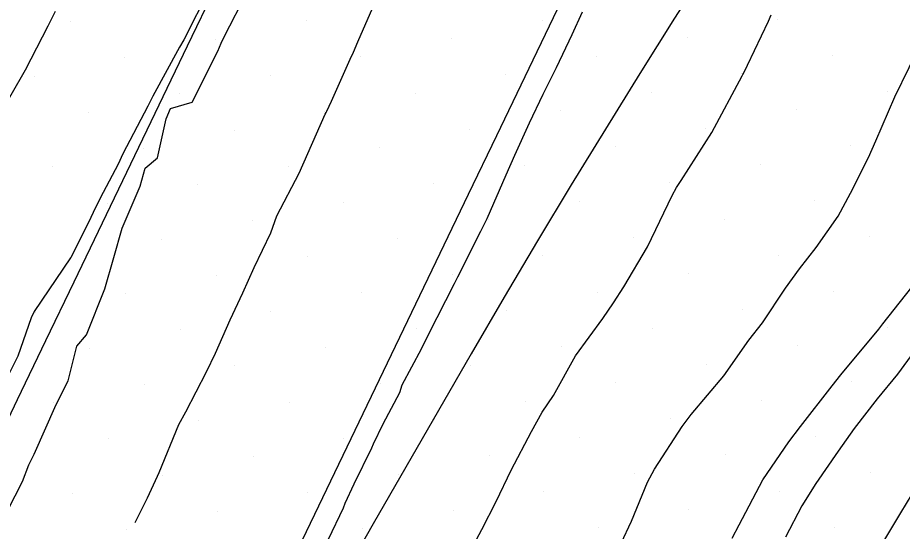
# Model space of a CAD drawing. Extents: x 2354170 to 2357230, y 866100 to 868290.
# Drawn here: x 2355369.7 to 2355403.51, y 866346.14 to 866365.76 of the extents above; entities that cross this region are included whole.
import ezdxf

# ---------------------------------------------------------------- set-up
doc = ezdxf.new("R2010")
doc.units = 0
for name, color, linetype in [('Default', 7, 'Continuous'), ('DTM Contours Minor', 7, 'Continuous'), ('Exist DTM Breakline', 7, 'Continuous'), ('Exist DTM Scan Elevation Point', 7, 'Continuous')]:
    doc.layers.add(name, color=color, linetype=linetype)

msp = doc.modelspace()

# ---------------------------------------------------------------- linework, layer by layer
at = {"layer": 'Default'}
for points in [[(2355369.04, 866346.393), (2355369.879, 866348.045), (2355370.13, 866348.67), (2355370.332, 866349.089), (2355371.169, 866350.98), (2355371.632, 866351.889), (2355371.963, 866353.214), (2355372.333, 866353.641), (2355373.032, 866355.4), (2355373.377, 866356.603), (2355373.692, 866357.719), (2355374.377, 866359.327), (2355374.567, 866360.012), (2355375.043, 866360.408), (2355375.373, 866361.891), (2355375.544, 866362.287), (2355376.368, 866362.528), (2355377.356, 866364.482), (2355377.483, 866364.789), (2355377.583, 866364.998), (2355378.479, 866366.77)], [(2355377.033, 866366.867), (2355376.052, 866364.912), (2355375.89, 866364.629), (2355374.869, 866362.762), (2355374.677, 866362.386), (2355373.719, 866360.555), (2355373.541, 866360.16), (2355372.848, 866358.862), (2355372.592, 866358.321), (2355372.409, 866357.934), (2355371.734, 866356.602), (2355371.724, 866356.589), (2355370.336, 866354.529), (2355370.222, 866354.29), (2355369.705, 866352.823), (2355369.265, 866351.931)], [(2355381.574, 866345.83), (2355382.148, 866347.028), (2355382.216, 866347.208), (2355382.567, 866347.955), (2355383.241, 866349.33), (2355383.295, 866349.476), (2355383.673, 866350.246), (2355384.302, 866351.435), (2355384.39, 866351.73), (2355385.138, 866353.106), (2355385.407, 866353.651), (2355386.392, 866355.603), (2355386.522, 866355.858), (2355387.406, 866357.609), (2355387.575, 866357.957), (2355387.643, 866358.093), (2355388.376, 866359.76), (2355388.706, 866360.503), (2355389.26, 866361.743), (2355389.781, 866362.839), (2355390.288, 866363.851), (2355390.894, 866365.114), (2355391.284, 866365.985)], [(2355386.753, 866344.917), (2355387.446, 866346.207), (2355387.991, 866347.273), (2355388.556, 866348.469), (2355389.335, 866349.954), (2355389.74, 866350.684), (2355390.18, 866351.327), (2355391.019, 866352.836), (2355392.064, 866354.27), (2355392.473, 866354.871), (2355392.871, 866355.483), (2355393.769, 866357.011), (2355394.716, 866358.967), (2355394.886, 866359.27), (2355395.058, 866359.537), (2355396.227, 866361.38), (2355397.393, 866363.538), (2355397.419, 866363.589), (2355397.439, 866363.63), (2355397.598, 866363.951), (2355398.396, 866365.629), (2355398.504, 866365.869)], [(2355392.762, 866345.687), (2355393.155, 866346.521), (2355393.777, 866348.013), (2355394.035, 866348.504), (2355395.099, 866350.136), (2355395.44, 866350.594), (2355396.69, 866352.081), (2355397.645, 866353.444), (2355398.167, 866354.101), (2355399.045, 866355.424), (2355399.58, 866356.164), (2355400.22, 866356.98), (2355401.06, 866358.183), (2355401.533, 866359.051), (2355402.217, 866360.415), (2355402.494, 866361.051), (2355403.23, 866362.742), (2355404.317, 866364.972)], [(2355404.087, 866353.183), (2355403.321, 866352.145), (2355402.552, 866351.2), (2355401.669, 866350.059), (2355401.053, 866349.195), (2355400.201, 866347.956), (2355399.675, 866347.109), (2355399.043, 866345.916)]]:
    msp.add_lwpolyline(points, dxfattribs=at)
at = {"layer": 'DTM Contours Minor'}
for points in [[(2355374.185, 866346.474), (2355374.667, 866347.415), (2355375.045, 866348.245), (2355375.104, 866348.377), (2355375.865, 866350.216), (2355376.131, 866350.695), (2355376.917, 866352.234), (2355377.266, 866352.942), (2355377.822, 866354.222), (2355378.306, 866355.251), (2355378.733, 866356.212), (2355379.372, 866357.543), (2355379.606, 866358.194), (2355380.453, 866359.826), (2355381.455, 866362.07), (2355381.487, 866362.139), (2355381.511, 866362.19), (2355381.7, 866362.576), (2355382.408, 866364.177), (2355382.53, 866364.447), (2355382.696, 866364.835), (2355383.541, 866366.776)], [(2355371.133, 866365.992), (2355370.851, 866365.431), (2355369.985, 866363.754), (2355368.874, 866361.839)], [(2355397.004, 866345.878), (2355397.277, 866346.388), (2355398.175, 866348.101), (2355399.175, 866349.551), (2355399.615, 866350.146), (2355400.832, 866351.692), (2355401.167, 866352.117), (2355402.614, 866353.859), (2355402.76, 866354.061), (2355404.31, 866356.009)]]:
    msp.add_lwpolyline(points, dxfattribs=at)
at = {"layer": 'Exist DTM Breakline'}
for points in [[(2355391.252, 866368.008), (2355390.164, 866365.758), (2355389.08, 866363.505), (2355387.997, 866361.252), (2355386.914, 866358.999), (2355385.831, 866356.745), (2355384.749, 866354.491), (2355383.668, 866352.237), (2355382.588, 866349.983), (2355381.507, 866347.728), (2355380.423, 866345.476), (2355379.338, 866343.223), (2355378.253, 866340.971), (2355377.168, 866338.719), (2355376.084, 866336.466), (2355375, 866334.213), (2355373.917, 866331.96), (2355372.833, 866329.707), (2355371.751, 866327.453), (2355370.67, 866325.199), (2355369.787, 866323.359)], [(2355396.157, 866367.85), (2355394.808, 866365.745), (2355393.478, 866363.628), (2355392.162, 866361.502), (2355390.858, 866359.369), (2355389.567, 866357.229), (2355388.29, 866355.079), (2355387.028, 866352.921), (2355385.778, 866350.756), (2355384.535, 866348.587), (2355383.293, 866346.417), (2355382.052, 866344.247), (2355380.815, 866342.075), (2355379.586, 866339.897), (2355378.369, 866337.714), (2355377.165, 866335.523), (2355375.977, 866333.323), (2355374.802, 866331.116), (2355373.637, 866328.904), (2355372.481, 866326.688), (2355371.33, 866324.468), (2355370.546, 866322.95)], [(2355355.613, 866321.876), (2355356.697, 866324.129), (2355357.781, 866326.382), (2355358.864, 866328.635), (2355359.948, 866330.887), (2355361.032, 866333.14), (2355362.115, 866335.393), (2355363.199, 866337.647), (2355364.281, 866339.9), (2355365.364, 866342.153), (2355366.447, 866344.407), (2355367.53, 866346.66), (2355368.613, 866348.913), (2355369.696, 866351.166), (2355370.778, 866353.42), (2355371.861, 866355.673), (2355372.944, 866357.926), (2355374.027, 866360.18), (2355375.11, 866362.433), (2355376.192, 866364.686), (2355377.275, 866366.94)], [(2355404.743, 866348.976), (2355403.436, 866346.845), (2355402.157, 866344.697), (2355400.878, 866342.55), (2355399.598, 866340.402), (2355398.319, 866338.254), (2355397.058, 866336.095), (2355395.798, 866333.936), (2355394.537, 866331.777), (2355393.277, 866329.618), (2355392.037, 866327.447), (2355390.796, 866325.277), (2355389.556, 866323.106), (2355388.316, 866320.935)]]:
    msp.add_lwpolyline(points, dxfattribs=at)
at = {"layer": 'Exist DTM Scan Elevation Point'}
for p, q in [((2355389.742, 866365.67), (2355389.742, 866365.67)), ((2355398.756, 866365.702), (2355398.756, 866365.702)), ((2355371.715, 866365.607), (2355371.715, 866365.607)), ((2355380.729, 866365.639), (2355380.729, 866365.639)), ((2355395.292, 866364.997), (2355395.292, 866364.997)), ((2355377.264, 866364.933), (2355377.264, 866364.933)), ((2355386.278, 866364.965), (2355386.278, 866364.965)), ((2355400.841, 866364.323), (2355400.841, 866364.323)), ((2355373.8, 866364.228), (2355373.8, 866364.228)), ((2355382.814, 866364.259), (2355382.814, 866364.259)), ((2355391.827, 866364.291), (2355391.827, 866364.291)), ((2355370.335, 866363.522), (2355370.335, 866363.522)), ((2355379.349, 866363.554), (2355379.349, 866363.554)), ((2355388.363, 866363.585), (2355388.363, 866363.585)), ((2355397.377, 866363.617), (2355397.377, 866363.617)), ((2355375.885, 866362.848), (2355375.885, 866362.848)), ((2355384.899, 866362.88), (2355384.899, 866362.88)), ((2355393.912, 866362.912), (2355393.912, 866362.912)), ((2355402.926, 866362.943), (2355402.926, 866362.943)), ((2355372.42, 866362.143), (2355372.42, 866362.143)), ((2355381.434, 866362.174), (2355381.434, 866362.174)), ((2355390.448, 866362.206), (2355390.448, 866362.206)), ((2355399.462, 866362.238), (2355399.462, 866362.238)), ((2355377.97, 866361.469), (2355377.97, 866361.469)), ((2355386.984, 866361.5), (2355386.984, 866361.5)), ((2355395.997, 866361.532), (2355395.997, 866361.532)), ((2355374.505, 866360.763), (2355374.505, 866360.763)), ((2355383.519, 866360.795), (2355383.519, 866360.795)), ((2355392.533, 866360.827), (2355392.533, 866360.827)), ((2355401.547, 866360.858), (2355401.547, 866360.858)), ((2355371.041, 866360.058), (2355371.041, 866360.058)), ((2355380.055, 866360.089), (2355380.055, 866360.089)), ((2355389.069, 866360.121), (2355389.069, 866360.121)), ((2355398.082, 866360.153), (2355398.082, 866360.153)), ((2355376.59, 866359.384), (2355376.59, 866359.384)), ((2355385.604, 866359.416), (2355385.604, 866359.416)), ((2355394.618, 866359.447), (2355394.618, 866359.447)), ((2355373.126, 866358.678), (2355373.126, 866358.678)), ((2355382.14, 866358.71), (2355382.14, 866358.71)), ((2355391.154, 866358.742), (2355391.154, 866358.742)), ((2355400.167, 866358.773), (2355400.167, 866358.773)), ((2355378.675, 866358.004), (2355378.675, 866358.004)), ((2355387.689, 866358.036), (2355387.689, 866358.036)), ((2355396.703, 866358.068), (2355396.703, 866358.068)), ((2355375.211, 866357.299), (2355375.211, 866357.299)), ((2355384.225, 866357.331), (2355384.225, 866357.331)), ((2355393.239, 866357.362), (2355393.239, 866357.362)), ((2355402.252, 866357.394), (2355402.252, 866357.394)), ((2355371.746, 866356.593), (2355371.746, 866356.593)), ((2355380.76, 866356.625), (2355380.76, 866356.625)), ((2355389.774, 866356.657), (2355389.774, 866356.657)), ((2355398.788, 866356.688), (2355398.788, 866356.688)), ((2355377.296, 866355.919), (2355377.296, 866355.919)), ((2355386.31, 866355.951), (2355386.31, 866355.951)), ((2355395.323, 866355.983), (2355395.323, 866355.983)), ((2355373.831, 866355.214), (2355373.831, 866355.214)), ((2355382.845, 866355.246), (2355382.845, 866355.246)), ((2355391.859, 866355.277), (2355391.859, 866355.277)), ((2355400.873, 866355.309), (2355400.873, 866355.309)), ((2355370.367, 866354.508), (2355370.367, 866354.508)), ((2355379.381, 866354.54), (2355379.381, 866354.54)), ((2355388.395, 866354.572), (2355388.395, 866354.572)), ((2355397.408, 866354.603), (2355397.408, 866354.603)), ((2355375.916, 866353.834), (2355375.916, 866353.834)), ((2355384.93, 866353.866), (2355384.93, 866353.866)), ((2355393.944, 866353.898), (2355393.944, 866353.898)), ((2355402.958, 866353.929), (2355402.958, 866353.929)), ((2355381.466, 866353.161), (2355381.466, 866353.161)), ((2355390.48, 866353.192), (2355390.48, 866353.192)), ((2355399.493, 866353.224), (2355399.493, 866353.224)), ((2355372.452, 866353.129), (2355372.452, 866353.129)), ((2355387.015, 866352.487), (2355387.015, 866352.487)), ((2355396.029, 866352.518), (2355396.029, 866352.518)), ((2355378.001, 866352.455), (2355378.001, 866352.455)), ((2355392.565, 866351.813), (2355392.565, 866351.813)), ((2355401.578, 866351.844), (2355401.578, 866351.844)), ((2355374.537, 866351.749), (2355374.537, 866351.749)), ((2355383.551, 866351.781), (2355383.551, 866351.781)), ((2355398.114, 866351.139), (2355398.114, 866351.139)), ((2355371.073, 866351.044), (2355371.073, 866351.044)), ((2355380.086, 866351.076), (2355380.086, 866351.076)), ((2355389.1, 866351.107), (2355389.1, 866351.107)), ((2355376.622, 866350.37), (2355376.622, 866350.37)), ((2355385.636, 866350.402), (2355385.636, 866350.402)), ((2355394.65, 866350.433), (2355394.65, 866350.433)), ((2355373.158, 866349.664), (2355373.158, 866349.664)), ((2355382.171, 866349.696), (2355382.171, 866349.696)), ((2355391.185, 866349.728), (2355391.185, 866349.728)), ((2355400.199, 866349.759), (2355400.199, 866349.759)), ((2355378.707, 866348.991), (2355378.707, 866348.991)), ((2355387.721, 866349.022), (2355387.721, 866349.022)), ((2355396.735, 866349.054), (2355396.735, 866349.054)), ((2355375.243, 866348.285), (2355375.243, 866348.285)), ((2355384.256, 866348.317), (2355384.256, 866348.317)), ((2355393.27, 866348.348), (2355393.27, 866348.348)), ((2355402.284, 866348.38), (2355402.284, 866348.38)), ((2355371.778, 866347.579), (2355371.778, 866347.579)), ((2355380.792, 866347.611), (2355380.792, 866347.611)), ((2355389.806, 866347.643), (2355389.806, 866347.643)), ((2355398.82, 866347.674), (2355398.82, 866347.674)), ((2355377.328, 866346.906), (2355377.328, 866346.906)), ((2355386.341, 866346.937), (2355386.341, 866346.937)), ((2355395.355, 866346.969), (2355395.355, 866346.969)), ((2355373.863, 866346.2), (2355373.863, 866346.2)), ((2355382.877, 866346.232), (2355382.877, 866346.232)), ((2355391.891, 866346.263), (2355391.891, 866346.263)), ((2355400.905, 866346.295), (2355400.905, 866346.295))]:
    msp.add_line(p, q, dxfattribs=at)

doc.saveas('drawing.dxf')
